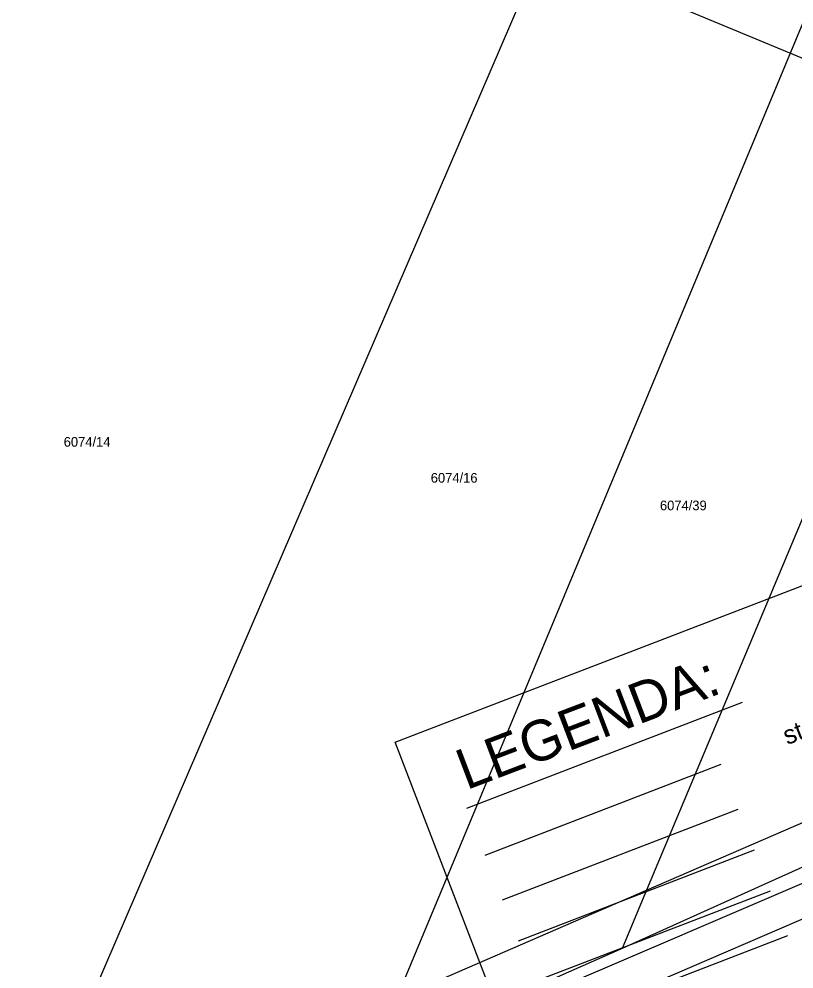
# Model space of a CAD drawing. Extents: x -540150 to -533593, y -1185082 to -1180066.
# Drawn here: x -533834.1 to -533774, y -1182319.4 to -1182245.7 of the extents above; entities that cross this region are included whole.
import ezdxf

# ---------------------------------------------------------------- set-up
doc = ezdxf.new("R2010")
doc.units = 0
for name, color, linetype in [('KN_HRAN_PARCEL', 7, 'Continuous'), ('KN_PARC_Č', 7, 'Continuous'), ('Legenda', 7, 'Continuous'), ('maska', 7, 'Continuous'), ('Vrstva 23', 7, 'Continuous')]:
    doc.layers.add(name, color=color, linetype=linetype)

msp = doc.modelspace()

# ---------------------------------------------------------------- linework, layer by layer
at = {"layer": 'KN_HRAN_PARCEL'}
for p, q in [((-533833.924, -1182334.305), (-533791.564, -1182235.975)), ((-533804.764, -1182321.635), (-533772.464, -1182244.075)), ((-533758.834, -1182249.855), (-533785.394, -1182313.235)), ((-533785.394, -1182313.235), (-533749.324, -1182297.605)), ((-533835.384, -1182339.275), (-533747.114, -1182301.495)), ((-533753.394, -1182302.485), (-533787.294, -1182317.765)), ((-533784.484, -1182320.295), (-533767.584, -1182312.995)), ((-533804.764, -1182321.635), (-533785.394, -1182313.235)), ((-533785.394, -1182313.235), (-533787.294, -1182317.765)), ((-533787.294, -1182317.765), (-533806.714, -1182326.305))]:
    msp.add_line(p, q, dxfattribs=at)
at = {"layer": 'Legenda'}
for p, q in [((-533799.326, -1182306.876), (-533777.951, -1182298.654)), ((-533797.906, -1182310.515), (-533779.615, -1182303.48)), ((-533796.569, -1182313.99), (-533778.278, -1182306.955)), ((-533795.321, -1182317.157), (-533777.03, -1182310.122)), ((-533794.073, -1182320.325), (-533775.782, -1182313.289)), ((-533792.736, -1182323.799), (-533774.445, -1182316.764))]:
    msp.add_line(p, q, dxfattribs=at)
at = {"layer": 'maska'}
msp.add_lwpolyline([(-533593.322, -1182400.749), (-533761.324, -1182465.366), (-533763.653, -1182466.262), (-533791.906, -1182392.805), (-533772.722, -1182385.426), (-533804.896, -1182301.775), (-533653.749, -1182243.64)], close=True, dxfattribs=at)
at = {"layer": 'Vrstva 23'}
msp.add_lwpolyline([(-533746.724, -1182260.135), (-533761.934, -1182253.455), (-533796.964, -1182238.905), (-533830.004, -1182225.685), (-533840.884, -1182221.655), (-533856.854, -1182215.465), (-533857.734, -1182210.815), (-533859.664, -1182209.665), (-533874.584, -1182203.605)], dxfattribs=at)

# ---------------------------------------------------------------- texts
at = {"layer": 'KN_PARC_Č'}
for s, p in [('6074/14', (-533830.584, -1182278.855)), ('6074/16', (-533802.124, -1182281.645)), ('6074/39', (-533784.354, -1182283.785))]:
    msp.add_text(s, height=0.75, dxfattribs=at).set_placement(p)
at = {"layer": 'Legenda'}
for s, height, rotation, p in [('stávající kabelové vedení VN', 1.43913, 21.03769, (-533774.483, -1182301.996)), ('LEGENDA:', 3.1481, 20.84407, (-533799.363, -1182305.498))]:
    msp.add_text(s, height=height, rotation=rotation, dxfattribs=at).set_placement(p)

doc.saveas('drawing.dxf')
